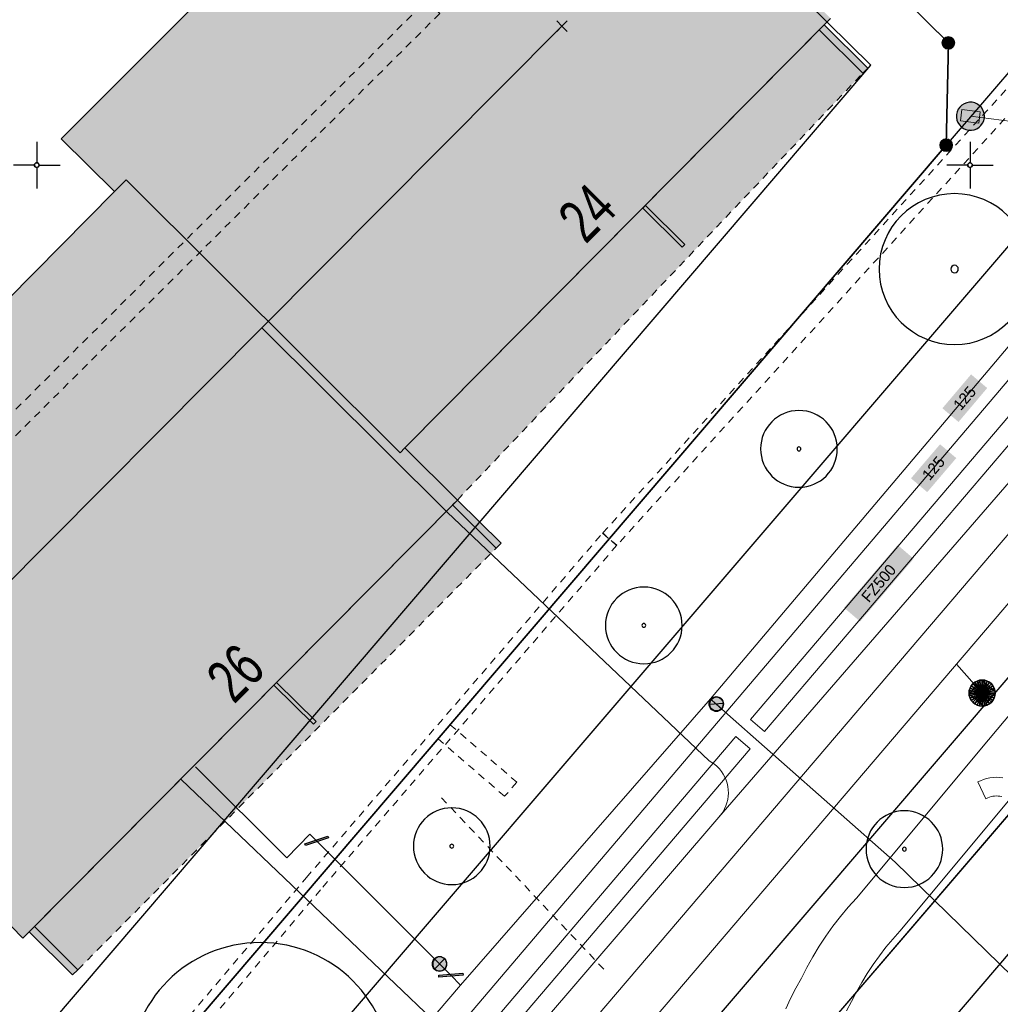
# Model space of a CAD drawing. Header units: metres. Extents: x 2695560 to 2696939, y 1260491 to 1262050.
# Tile 448 of 656: x 2696001 to 2696027, y 1261027 to 1261054. Entities that reach past the tile are written whole.
import ezdxf

# ---------------------------------------------------------------- set-up
doc = ezdxf.new("R2010")
doc.units = ezdxf.units.M
doc.linetypes.add('AUSGEZOGEN', pattern=[0])
doc.linetypes.add('VERDECKT2_S2', pattern=[0.36, 0.2, -0.16])
for name, color, linetype in [('XR$1$AV_Flächen (EO)', 7, 'AUSGEZOGEN'), ('XR$1$AV_Gebäudeflächen (BB)', 7, 'AUSGEZOGEN'), ('XR$1$AV_Gebäudeflächen (EO)', 7, 'AUSGEZOGEN'), ('XR$1$AV_Grenzpunkte', 7, 'AUSGEZOGEN'), ('XR$1$AV_Haus-Nr.', 7, 'AUSGEZOGEN'), ('XR$1$AV_Koordinatennetzpunkte', 7, 'AUSGEZOGEN'), ('XR$1$AV_Linien (BB)', 7, 'AUSGEZOGEN'), ('XR$1$AW_LK_Schachtdeckel', 24, 'AUSGEZOGEN'), ('XR$1$GR_Baum', 94, 'AUSGEZOGEN'), ('XR$1$Liegenschaftsgrenzen', 7, 'AUSGEZOGEN'), ('XR$1$PFAV', 255, 'AUSGEZOGEN'), ('XR$1$PFAW', 255, 'AUSGEZOGEN'), ('XR$1$PFWA', 255, 'AUSGEZOGEN'), ('XR$1$RP_Abstandslinie', 7, 'AUSGEZOGEN'), ('XR$1$WA_LK_Absperrarmatur', 171, 'AUSGEZOGEN'), ('XR$1$WA_LK_Hydrant', 171, 'AUSGEZOGEN'), ('XR$1$WA_LK_Rohrleitungsteil', 171, 'AUSGEZOGEN')]:
    doc.layers.add(name, color=color, linetype=linetype)
for name, color, linetype, lineweight in [('XR$2$ABW-Linie-R-genau', 4, 'AUSGEZOGEN', 18), ('XR$2$ABW-Linie-R-ungenau', 4, 'VERDECKT2_S2', 18), ('XR$2$ABW-LinieFlaeche-R-genau', 4, 'AUSGEZOGEN', 18), ('XR$2$ABW-Punkt', 6, 'AUSGEZOGEN', 18), ('XR$2$ELE-Flaeche-oberirdisch', 1, 'AUSGEZOGEN', 18), ('XR$2$ELE-LinieFlaeche-genau', 1, 'AUSGEZOGEN', 18), ('XR$2$ELE-LinieFlaeche-ungenau', 1, 'VERDECKT2_S2', 18), ('XR$2$GAS-Linie-genau', 12, 'AUSGEZOGEN', 18), ('XR$2$KOM-Linie-U-genau', 91, 'AUSGEZOGEN', 18), ('XR$2$KOM-Punkt-U', 91, 'AUSGEZOGEN', 18), ('XR$2$WAS-Linie-genau', 5, 'AUSGEZOGEN', 18), ('XR$2$WAS-LinieFlaeche-genau', 5, 'AUSGEZOGEN', 18), ('XR$2$WAS-Punkt', 5, 'AUSGEZOGEN', 18), ('XR$2$WEI-Text', 59, 'AUSGEZOGEN', 18)]:
    doc.layers.add(name, color=color, linetype=linetype, lineweight=lineweight)
doc.styles.add('ARIAL', font='arial.ttf')
doc.styles.add('TXT', font='txt')

# ---------------------------------------------------------------- blocks, each defined once
blk = doc.blocks.new('COMPLEXOBJECT_665')
at = {"layer": 'XR$1$AV_Linien (BB)', "color": 7, "linetype": 'AUSGEZOGEN', "transparency": 33554687}
blk.add_lwpolyline([(6079.554, 11098.719), (6035.234, 11047.035), (5995.085, 11000.172)], dxfattribs=at)
blk = doc.blocks.new('COMPLEXOBJECT_667')
at = {"layer": 'XR$1$AV_Linien (BB)', "color": 7, "linetype": 'AUSGEZOGEN', "transparency": 33554687}
blk.add_line((5990.212, 11006.042), (6026.587, 11048.476), dxfattribs=at)
blk = doc.blocks.new('BAV15')
at = {"layer": 'XR$1$PFAV', "transparency": 33554687}
blk.add_hatch(color=7, dxfattribs=at).paths.add_polyline_path([(0.5, 0), (0.49, 0.101), (0.459, 0.197), (0.41, 0.286), (0.344, 0.362), (0.264, 0.424), (0.174, 0.469), (0.076, 0.494), (-0.025, 0.499), (-0.125, 0.484), (-0.22, 0.449), (-0.306, 0.395), (-0.379, 0.326), (-0.437, 0.243), (-0.477, 0.15), (-0.497, 0.051), (-0.497, -0.051), (-0.477, -0.15), (-0.437, -0.243), (-0.379, -0.326), (-0.306, -0.395), (-0.22, -0.449), (-0.125, -0.484), (-0.025, -0.499), (0.076, -0.494), (0.174, -0.469), (0.264, -0.424), (0.344, -0.362), (0.41, -0.286), (0.459, -0.197), (0.49, -0.101)])
at = {"color": 7, "transparency": 33554687}
for start, end in [(90, 270), (270, 90)]:
    blk.add_arc((0, 0), 0.5, start, end, dxfattribs=at)
at = {"layer": 'XR$1$PFAV', "transparency": 33554687}
blk.add_circle((0, 0), 0.5, dxfattribs=at)
blk = doc.blocks.new('BAV2041')
at = {"color": 7, "transparency": 33554687}
for p, q in [((0, 0.5), (0, 0.05)), ((-0.05, 0), (-0.5, 0)), ((0.05, 0), (0.5, 0)), ((0, -0.05), (0, -0.5))]:
    blk.add_line(p, q, dxfattribs=at)
blk.add_circle((0, 0), 0.05, dxfattribs=at)
for start, end in [(90, 270), (270, 90)]:
    blk.add_arc((0, 0), 0.05, start, end, dxfattribs=at)
blk = doc.blocks.new('WBGR1')
at = {"color": 94, "transparency": 33554687}
for radius, start, end in [(1, 90, 270), (1, 270, 90), (0.05, 90, 270), (0.05, 270, 90)]:
    blk.add_arc((0, 0), radius, start, end, dxfattribs=at)
blk = doc.blocks.new('BAW2089')
at = {"layer": 'XR$1$PFAW', "transparency": 33554687}
blk.add_hatch(color=7, dxfattribs=at).paths.add_polyline_path([(-0.5, 0.5), (-0.5, -0.5), (0.5, -0.5), (0.5, 0.5)])
at = {"transparency": 33554687}
blk.add_lwpolyline([(-0.5, 0.5), (0.5, 0.5), (0.5, -0.5), (-0.5, -0.5), (-0.5, 0.5)], close=True, dxfattribs=at)
at = {"layer": 'XR$1$PFAW', "transparency": 33554687}
blk.add_lwpolyline([(-0.5, 0.5), (0.5, 0.5), (0.5, -0.5), (-0.5, -0.5), (-0.5, 0.5)], close=True, dxfattribs=at)
blk = doc.blocks.new('BWA2013')
at = {"true_color": 0x000000, "transparency": 33554687}
blk.add_hatch(color=18, dxfattribs=at).paths.add_polyline_path([(-0.291, -0.409), (0.352, 0.357), (0.291, 0.409), (-0.352, -0.357)])
at = {"transparency": 33554687}
blk.add_lwpolyline([(-0.291, -0.409), (-0.352, -0.357), (0.291, 0.409), (0.352, 0.357), (-0.291, -0.409)], close=True, dxfattribs=at)
blk = doc.blocks.new('BWA957')
at = {"true_color": 0x000000, "transparency": 33554687}
blk.add_hatch(color=18, dxfattribs=at).paths.add_polyline_path([(0.5, 0), (0.49, 0.101), (0.459, 0.197), (0.41, 0.286), (0.344, 0.362), (0.264, 0.424), (0.174, 0.469), (0.076, 0.494), (-0.025, 0.499), (-0.125, 0.484), (-0.22, 0.449), (-0.306, 0.395), (-0.379, 0.326), (-0.437, 0.243), (-0.477, 0.15), (-0.497, 0.051), (-0.497, -0.051), (-0.477, -0.15), (-0.437, -0.243), (-0.379, -0.326), (-0.306, -0.395), (-0.22, -0.449), (-0.125, -0.484), (-0.025, -0.499), (0.076, -0.494), (0.174, -0.469), (0.264, -0.424), (0.344, -0.362), (0.41, -0.286), (0.459, -0.197), (0.49, -0.101)])
at = {"transparency": 33554687}
for start, end in [(90, 180), (0, 90), (180, 270), (270, 0)]:
    blk.add_arc((0, 0), 0.5, start, end, dxfattribs=at)
blk = doc.blocks.new('BWA965')
at = {"layer": 'XR$1$PFWA', "transparency": 33554687}
blk.add_hatch(color=7, dxfattribs=at).paths.add_polyline_path([(0, 0.5), (-0.051, 0.497), (-0.101, 0.49), (-0.15, 0.477), (-0.197, 0.459), (-0.243, 0.437), (-0.286, 0.41), (-0.326, 0.379), (-0.362, 0.344), (-0.395, 0.306), (-0.424, 0.264), (-0.449, 0.22), (-0.469, 0.174), (-0.484, 0.125), (-0.494, 0.076), (-0.499, 0.025), (-0.499, -0.025), (-0.494, -0.076), (-0.484, -0.125), (-0.469, -0.174), (-0.449, -0.22), (-0.424, -0.264), (-0.395, -0.306), (-0.362, -0.344), (-0.326, -0.379), (-0.286, -0.41), (-0.243, -0.437), (-0.197, -0.459), (-0.15, -0.477), (-0.101, -0.49), (-0.051, -0.497), (0, -0.5), (0.051, -0.497), (0.101, -0.49), (0.15, -0.477), (0.197, -0.459), (0.243, -0.437), (0.286, -0.41), (0.326, -0.379), (0.362, -0.344), (0.395, -0.306), (0.424, -0.264), (0.449, -0.22), (0.469, -0.174), (0.484, -0.125), (0.494, -0.076), (0.499, -0.025), (0.499, 0.025), (0.494, 0.076), (0.484, 0.125), (0.469, 0.174), (0.449, 0.22), (0.424, 0.264), (0.395, 0.306), (0.362, 0.344), (0.326, 0.379), (0.286, 0.41), (0.243, 0.437), (0.197, 0.459), (0.15, 0.477), (0.101, 0.49), (0.051, 0.497)])
at = {"transparency": 33554687}
blk.add_line((0, 0.5), (0, -0.5), dxfattribs=at)
for start, end in [(90, 270), (270, 90)]:
    blk.add_arc((0, 0), 0.5, start, end, dxfattribs=at)
blk = doc.blocks.new('BWA2012')
at = {"layer": 'XR$1$PFWA', "transparency": 33554687}
blk.add_hatch(color=7, dxfattribs=at).paths.add_polyline_path([(0.5, 0), (0.49, 0.101), (0.459, 0.197), (0.41, 0.286), (0.344, 0.362), (0.264, 0.424), (0.174, 0.469), (0.076, 0.494), (-0.025, 0.499), (-0.125, 0.484), (-0.22, 0.449), (-0.306, 0.395), (-0.379, 0.326), (-0.437, 0.243), (-0.477, 0.15), (-0.497, 0.051), (-0.497, -0.051), (-0.477, -0.15), (-0.437, -0.243), (-0.379, -0.326), (-0.306, -0.395), (-0.22, -0.449), (-0.125, -0.484), (-0.025, -0.499), (0.076, -0.494), (0.174, -0.469), (0.264, -0.424), (0.344, -0.362), (0.41, -0.286), (0.459, -0.197), (0.49, -0.101)])
at = {"transparency": 33554687}
blk.add_line((0.354, 0.354), (-0.354, -0.354), dxfattribs=at)
for start, end in [(45, 225), (225, 45)]:
    blk.add_arc((0, 0), 0.5, start, end, dxfattribs=at)
at = {"layer": 'XR$1$PFWA', "transparency": 33554687}
blk.add_circle((0, 0), 0.5, dxfattribs=at)
blk = doc.blocks.new('KOM-UNBEKANNT-U')
at = {"layer": 'XR$2$KOM-Punkt-U', "linetype": 'AUSGEZOGEN', "lineweight": 20, "transparency": 33554687}
for p, q in [((0, 0, 2500), (-141, 141, 2500)), ((-141, -141, 2500), (0, 0, 2500)), ((0, 0, 2500), (141, 141, 2500)), ((141, -141, 2500), (0, 0, 2500))]:
    blk.add_line(p, q, dxfattribs=at)
blk = doc.blocks.new('WAS-ABSPERRORGAN')
at = {"layer": 'XR$2$WAS-Punkt', "linetype": 'AUSGEZOGEN', "transparency": 33554687}
for p, q in [((0, 200, 2500), (0, -200, 2500)), ((0, 0), (0, 0))]:
    blk.add_line(p, q, dxfattribs=at)
blk.add_circle((0, 0, 502500), 200, dxfattribs=at)
blk = doc.blocks.new('WAS-UNTERFLURHYDRANT')
at = {"layer": 'XR$2$WAS-Punkt', "transparency": 33554687}
blk.add_hatch(color=5, dxfattribs=at).paths.add_polyline_path([(150, -250), (150, 250), (-150, 250), (-150, -250)])
at = {"layer": 'XR$2$WAS-Punkt', "linetype": 'AUSGEZOGEN', "transparency": 33554687}
blk.add_3dface([(150, -250, 2500), (150, 250, 2500), (-150, 250, 2500), (-150, -250, 2500)], dxfattribs=at)
blk = doc.blocks.new('ABW-SCHLAMMSAMMLER_RUND')
at = {"layer": 'XR$2$ABW-Punkt', "linetype": 'AUSGEZOGEN', "lineweight": 13, "transparency": 33554687}
for p, q in [((-70, 75, 2500), (70, 75, 2500)), ((-70, -75, 2500), (70, -75, 2500))]:
    blk.add_line(p, q, dxfattribs=at)
blk.add_polyline3d([(90, 0, 2500), (0, 0, 2500), (-90, 0, 2500)], dxfattribs=at)
at = {"layer": 'XR$2$ABW-Punkt', "linetype": 'AUSGEZOGEN', "lineweight": 25, "transparency": 33554687}
for points in [[(-147, 29, 2500), (0, 0, 2500), (-150, 0, 2500)], [(-147, 29), (0, 0), (-150, 0)], [(-147, 29, 2500), (-147, 29), (-150, 0), (-150, 0, 2500)], [(-150, 0, 2500), (0, 0, 2500), (-147, -29, 2500)], [(-150, 0), (0, 0), (-147, -29)], [(-139, 57, 2500), (0, 0, 2500), (-147, 29, 2500)], [(-139, 57), (0, 0), (-147, 29)], [(-139, 57, 2500), (-139, 57), (-147, 29), (-147, 29, 2500)], [(-147, -29, 2500), (0, 0, 2500), (-139, -57, 2500)], [(-147, -29), (0, 0), (-139, -57)], [(-125, 83, 2500), (0, 0, 2500), (-139, 57, 2500)], [(-125, 83), (0, 0), (-139, 57)], [(-125, 83, 2500), (-125, 83), (-139, 57), (-139, 57, 2500)], [(-139, -57, 2500), (0, 0, 2500), (-125, -83, 2500)], [(-139, -57), (0, 0), (-125, -83)], [(-106, 106, 2500), (0, 0, 2500), (-125, 83, 2500)], [(-106, 106), (0, 0), (-125, 83)], [(-106, 106, 2500), (-106, 106), (-125, 83), (-125, 83, 2500)], [(-125, -83, 2500), (0, 0, 2500), (-106, -106, 2500)], [(-125, -83), (0, 0), (-106, -106)], [(-83, 125, 2500), (0, 0, 2500), (-106, 106, 2500)], [(-83, 125), (0, 0), (-106, 106)], [(-83, 125, 2500), (-83, 125), (-106, 106), (-106, 106, 2500)], [(-106, -106, 2500), (0, 0, 2500), (-83, -125, 2500)], [(-106, -106), (0, 0), (-83, -125)], [(-57, 139, 2500), (0, 0, 2500), (-83, 125, 2500)], [(-57, 139), (0, 0), (-83, 125)], [(-57, 139, 2500), (-57, 139), (-83, 125), (-83, 125, 2500)], [(-83, -125, 2500), (0, 0, 2500), (-57, -139, 2500)], [(-83, -125), (0, 0), (-57, -139)], [(-29, 147, 2500), (0, 0, 2500), (-57, 139, 2500)], [(-29, 147), (0, 0), (-57, 139)], [(-29, 147, 2500), (-29, 147), (-57, 139), (-57, 139, 2500)], [(-57, -139, 2500), (0, 0, 2500), (-29, -147, 2500)], [(-57, -139), (0, 0), (-29, -147)], [(0, 150, 2500), (0, 0, 2500), (-29, 147, 2500)], [(0, 150), (0, 0), (-29, 147)], [(0, 150, 2500), (0, 150), (-29, 147), (-29, 147, 2500)], [(-29, -147, 2500), (0, 0, 2500), (0, -150, 2500)], [(-29, -147), (0, 0), (0, -150)], [(29, 147, 2500), (0, 0, 2500), (0, 150, 2500)], [(29, 147), (0, 0), (0, 150)], [(29, 147, 2500), (29, 147), (0, 150), (0, 150, 2500)], [(57, 139, 2500), (0, 0, 2500), (29, 147, 2500)], [(57, 139), (0, 0), (29, 147)], [(83, 125, 2500), (0, 0, 2500), (57, 139, 2500)], [(83, 125), (0, 0), (57, 139)], [(106, 106, 2500), (0, 0, 2500), (83, 125, 2500)], [(106, 106), (0, 0), (83, 125)], [(125, 83, 2500), (0, 0, 2500), (106, 106, 2500)], [(125, 83), (0, 0), (106, 106)], [(139, 57, 2500), (0, 0, 2500), (125, 83, 2500)], [(139, 57), (0, 0), (125, 83)], [(147, 29, 2500), (0, 0, 2500), (139, 57, 2500)], [(147, 29), (0, 0), (139, 57)], [(150, 0, 2500), (0, 0, 2500), (147, 29, 2500)], [(150, 0), (0, 0), (147, 29)], [(0, -150, 2500), (0, 0, 2500), (29, -147, 2500)], [(29, -147, 2500), (0, 0, 2500), (57, -139, 2500)], [(57, -139, 2500), (0, 0, 2500), (83, -125, 2500)], [(83, -125, 2500), (0, 0, 2500), (106, -106, 2500)], [(106, -106, 2500), (0, 0, 2500), (125, -83, 2500)], [(125, -83, 2500), (0, 0, 2500), (139, -57, 2500)], [(139, -57, 2500), (0, 0, 2500), (147, -29, 2500)], [(147, -29, 2500), (0, 0, 2500), (150, 0, 2500)], [(0, -150), (0, 0), (29, -147)], [(29, -147), (0, 0), (57, -139)], [(57, -139), (0, 0), (83, -125)], [(83, -125), (0, 0), (106, -106)], [(106, -106), (0, 0), (125, -83)], [(125, -83), (0, 0), (139, -57)], [(139, -57), (0, 0), (147, -29)], [(147, -29), (0, 0), (150, 0)], [(57, 139, 2500), (57, 139), (29, 147), (29, 147, 2500)], [(83, 125, 2500), (83, 125), (57, 139), (57, 139, 2500)], [(106, 106, 2500), (106, 106), (83, 125), (83, 125, 2500)], [(125, 83, 2500), (125, 83), (106, 106), (106, 106, 2500)], [(139, 57, 2500), (139, 57), (125, 83), (125, 83, 2500)], [(147, 29, 2500), (147, 29), (139, 57), (139, 57, 2500)], [(150, 0, 2500), (150, 0), (147, 29), (147, 29, 2500)], [(-150, 0, 2500), (-150, 0), (-147, -29), (-147, -29, 2500)], [(-147, -29, 2500), (-147, -29), (-139, -57), (-139, -57, 2500)], [(-139, -57, 2500), (-139, -57), (-125, -83), (-125, -83, 2500)], [(-125, -83, 2500), (-125, -83), (-106, -106), (-106, -106, 2500)], [(-106, -106, 2500), (-106, -106), (-83, -125), (-83, -125, 2500)], [(-83, -125, 2500), (-83, -125), (-57, -139), (-57, -139, 2500)], [(-57, -139, 2500), (-57, -139), (-29, -147), (-29, -147, 2500)], [(-29, -147, 2500), (-29, -147), (0, -150), (0, -150, 2500)], [(0, -150, 2500), (0, -150), (29, -147), (29, -147, 2500)], [(29, -147, 2500), (29, -147), (57, -139), (57, -139, 2500)], [(57, -139, 2500), (57, -139), (83, -125), (83, -125, 2500)], [(83, -125, 2500), (83, -125), (106, -106), (106, -106, 2500)], [(106, -106, 2500), (106, -106), (125, -83), (125, -83, 2500)], [(125, -83, 2500), (125, -83), (139, -57), (139, -57, 2500)], [(139, -57, 2500), (139, -57), (147, -29), (147, -29, 2500)], [(147, -29, 2500), (147, -29), (150, 0), (150, 0, 2500)]]:
    blk.add_3dface(points, dxfattribs=at)
blk = doc.blocks.new('ABW-DECKEL')
at = {"layer": 'XR$2$ABW-Punkt', "linetype": 'AUSGEZOGEN', "lineweight": 25, "transparency": 33554687}
for points in [[(-194, 291, 2500), (0, 0, 2500), (-247, 247, 2500)], [(-194, 291), (0, 0), (-247, 247)], [(-194, 291, 2500), (-194, 291), (-247, 247), (-247, 247, 2500)], [(-134, 323, 2500), (0, 0, 2500), (-194, 291, 2500)], [(-134, 323), (0, 0), (-194, 291)], [(-134, 323, 2500), (-134, 323), (-194, 291), (-194, 291, 2500)], [(-68, 343, 2500), (0, 0, 2500), (-134, 323, 2500)], [(-68, 343), (0, 0), (-134, 323)], [(-68, 343, 2500), (-68, 343), (-134, 323), (-134, 323, 2500)], [(0, 350, 2500), (0, 0, 2500), (-68, 343, 2500)], [(0, 350), (0, 0), (-68, 343)], [(0, 350, 2500), (0, 350), (-68, 343), (-68, 343, 2500)], [(68, 343, 2500), (0, 0, 2500), (0, 350, 2500)], [(68, 343), (0, 0), (0, 350)], [(68, 343, 2500), (68, 343), (0, 350), (0, 350, 2500)], [(134, 323, 2500), (0, 0, 2500), (68, 343, 2500)], [(134, 323), (0, 0), (68, 343)], [(194, 291, 2500), (0, 0, 2500), (134, 323, 2500)], [(194, 291), (0, 0), (134, 323)], [(247, 247, 2500), (0, 0, 2500), (194, 291, 2500)], [(247, 247), (0, 0), (194, 291)], [(134, 323, 2500), (134, 323), (68, 343), (68, 343, 2500)], [(194, 291, 2500), (194, 291), (134, 323), (134, 323, 2500)], [(247, 247, 2500), (247, 247), (194, 291), (194, 291, 2500)], [(-343, 68, 2500), (0, 0, 2500), (-350, 0, 2500)], [(-343, 68), (0, 0), (-350, 0)], [(-343, 68, 2500), (-343, 68), (-350, 0), (-350, 0, 2500)], [(-350, 0, 2500), (0, 0, 2500), (-343, -68, 2500)], [(-350, 0), (0, 0), (-343, -68)], [(-323, 134, 2500), (0, 0, 2500), (-343, 68, 2500)], [(-323, 134), (0, 0), (-343, 68)], [(-323, 134, 2500), (-323, 134), (-343, 68), (-343, 68, 2500)], [(-343, -68, 2500), (0, 0, 2500), (-323, -134, 2500)], [(-343, -68), (0, 0), (-323, -134)], [(-291, 194, 2500), (0, 0, 2500), (-323, 134, 2500)], [(-291, 194), (0, 0), (-323, 134)], [(-291, 194, 2500), (-291, 194), (-323, 134), (-323, 134, 2500)], [(-323, -134, 2500), (0, 0, 2500), (-291, -194, 2500)], [(-323, -134), (0, 0), (-291, -194)], [(-247, 247, 2500), (0, 0, 2500), (-291, 194, 2500)], [(-247, 247), (0, 0), (-291, 194)], [(-247, 247, 2500), (-247, 247), (-291, 194), (-291, 194, 2500)], [(-291, -194, 2500), (0, 0, 2500), (-247, -247, 2500)], [(-291, -194), (0, 0), (-247, -247)], [(-247, -247, 2500), (0, 0, 2500), (-194, -291, 2500)], [(-247, -247), (0, 0), (-194, -291)], [(-194, -291, 2500), (0, 0, 2500), (-134, -323, 2500)], [(-194, -291), (0, 0), (-134, -323)], [(-134, -323, 2500), (0, 0, 2500), (-68, -343, 2500)], [(-134, -323), (0, 0), (-68, -343)], [(-68, -343, 2500), (0, 0, 2500), (0, -350, 2500)], [(-68, -343), (0, 0), (0, -350)], [(291, 194, 2500), (0, 0, 2500), (247, 247, 2500)], [(291, 194), (0, 0), (247, 247)], [(323, 134, 2500), (0, 0, 2500), (291, 194, 2500)], [(323, 134), (0, 0), (291, 194)], [(343, 68, 2500), (0, 0, 2500), (323, 134, 2500)], [(343, 68), (0, 0), (323, 134)], [(350, 0, 2500), (0, 0, 2500), (343, 68, 2500)], [(350, 0), (0, 0), (343, 68)], [(0, -350, 2500), (0, 0, 2500), (68, -343, 2500)], [(68, -343, 2500), (0, 0, 2500), (134, -323, 2500)], [(134, -323, 2500), (0, 0, 2500), (194, -291, 2500)], [(194, -291, 2500), (0, 0, 2500), (247, -247, 2500)], [(247, -247, 2500), (0, 0, 2500), (291, -194, 2500)], [(291, -194, 2500), (0, 0, 2500), (323, -134, 2500)], [(323, -134, 2500), (0, 0, 2500), (343, -68, 2500)], [(343, -68, 2500), (0, 0, 2500), (350, 0, 2500)], [(0, -350), (0, 0), (68, -343)], [(68, -343), (0, 0), (134, -323)], [(134, -323), (0, 0), (194, -291)], [(194, -291), (0, 0), (247, -247)], [(247, -247), (0, 0), (291, -194)], [(291, -194), (0, 0), (323, -134)], [(323, -134), (0, 0), (343, -68)], [(343, -68), (0, 0), (350, 0)], [(291, 194, 2500), (291, 194), (247, 247), (247, 247, 2500)], [(323, 134, 2500), (323, 134), (291, 194), (291, 194, 2500)], [(343, 68, 2500), (343, 68), (323, 134), (323, 134, 2500)], [(350, 0, 2500), (350, 0), (343, 68), (343, 68, 2500)], [(-350, 0, 2500), (-350, 0), (-343, -68), (-343, -68, 2500)], [(-343, -68, 2500), (-343, -68), (-323, -134), (-323, -134, 2500)], [(-323, -134, 2500), (-323, -134), (-291, -194), (-291, -194, 2500)], [(-291, -194, 2500), (-291, -194), (-247, -247), (-247, -247, 2500)], [(-247, -247, 2500), (-247, -247), (-194, -291), (-194, -291, 2500)], [(194, -291, 2500), (194, -291), (247, -247), (247, -247, 2500)], [(247, -247, 2500), (247, -247), (291, -194), (291, -194, 2500)], [(291, -194, 2500), (291, -194), (323, -134), (323, -134, 2500)], [(323, -134, 2500), (323, -134), (343, -68), (343, -68, 2500)], [(343, -68, 2500), (343, -68), (350, 0), (350, 0, 2500)], [(-194, -291, 2500), (-194, -291), (-134, -323), (-134, -323, 2500)], [(-134, -323, 2500), (-134, -323), (-68, -343), (-68, -343, 2500)], [(-68, -343, 2500), (-68, -343), (0, -350), (0, -350, 2500)], [(0, -350, 2500), (0, -350), (68, -343), (68, -343, 2500)], [(68, -343, 2500), (68, -343), (134, -323), (134, -323, 2500)], [(134, -323, 2500), (134, -323), (194, -291), (194, -291, 2500)]]:
    blk.add_3dface(points, dxfattribs=at)

msp = doc.modelspace()

# ---------------------------------------------------------------- hatches: boundary and pattern name
at = {"transparency": 33554687}
for points in [[(2696025.231, 1261043.295), (2696025.663, 1261042.929), (2696026.431, 1261043.837), (2696025.999, 1261044.203)], [(2696024.39, 1261041.419), (2696024.824, 1261041.049), (2696025.602, 1261041.961), (2696025.168, 1261042.331)], [(2696022.596, 1261037.954), (2696023.026, 1261037.586), (2696024.462, 1261039.266), (2696024.032, 1261039.634)]]:
    msp.add_hatch(color=7, dxfattribs=at).paths.add_polyline_path(points)
at = {"layer": 'XR$1$AV_Gebäudeflächen (BB)', "true_color": 0xd2d2d2, "transparency": 33554687}
for points in [[(2696022.237, 1261053.735), (2696013.498, 1261062.424), (2696008.549, 1261057.463), (2696008.358, 1261057.654), (2696006.38, 1261055.661), (2696006.571, 1261055.47), (2696001.621, 1261050.513), (2696003.051, 1261049.097), (2696003.364, 1261049.412), (2696010.704, 1261042.104), (2696010.832, 1261042.232)], [(2695992.449, 1261038.425), (2695992.159, 1261038.131), (2695995.059, 1261035.273), (2695994.775, 1261034.985), (2695998.947, 1261030.792), (2695998.363, 1261030.211), (2695999.397, 1261029.172), (2695999.971, 1261029.738), (2696000.6, 1261029.101), (2696012.238, 1261040.838), (2696010.832, 1261042.232), (2696010.704, 1261042.104), (2696003.364, 1261049.412), (2696003.051, 1261049.097), (2695998.747, 1261044.752), (2695998.541, 1261044.956), (2695996.571, 1261042.956), (2695996.761, 1261042.767)]]:
    msp.add_hatch(color=254, dxfattribs=at).paths.add_polyline_path(points)
at = {"layer": 'XR$1$AV_Gebäudeflächen (EO)', "true_color": 0xebebeb, "transparency": 33554687}
for points in [[(2696012.238, 1261040.838), (2696023.099, 1261052.272), (2696023.234, 1261052.403), (2696022.065, 1261053.562), (2696010.832, 1261042.232)], [(2696002.074, 1261028.26), (2696013.276, 1261039.55), (2696013.415, 1261039.683), (2696012.238, 1261040.838), (2696000.769, 1261029.272), (2696001.933, 1261028.118)]]:
    msp.add_hatch(color=7, dxfattribs=at).paths.add_polyline_path(points)

# ---------------------------------------------------------------- linework, layer by layer
at = {"layer": 'XR$1$AV_Flächen (EO)', "color": 7, "linetype": 'VERDECKT2_S2', "transparency": 33554687}
for p, q in [((2696012.238, 1261040.838), (2696023.099, 1261052.272)), ((2696002.074, 1261028.26), (2696013.276, 1261039.55))]:
    msp.add_line(p, q, dxfattribs=at)
at = {"layer": 'XR$1$AV_Flächen (EO)', "color": 7, "linetype": 'AUSGEZOGEN', "transparency": 33554687}
for points in [[(2696023.099, 1261052.272), (2696023.234, 1261052.403), (2696022.065, 1261053.562), (2696010.832, 1261042.232), (2696012.238, 1261040.838)], [(2696013.276, 1261039.55), (2696013.415, 1261039.683), (2696012.238, 1261040.838), (2696000.769, 1261029.272), (2696001.933, 1261028.118), (2696002.074, 1261028.26)]]:
    msp.add_lwpolyline(points, dxfattribs=at)
for points in [[(2696023.099, 1261052.272), (2696023.234, 1261052.403), (2696022.065, 1261053.562), (2696021.933, 1261053.428), (2696023.099, 1261052.272)], [(2696018.262, 1261047.61), (2696018.332, 1261047.681), (2696017.274, 1261048.73), (2696017.204, 1261048.659), (2696018.262, 1261047.61)], [(2696013.415, 1261039.683), (2696012.238, 1261040.838), (2696012.108, 1261040.708), (2696013.276, 1261039.55), (2696013.415, 1261039.683)], [(2696008.453, 1261034.905), (2696007.395, 1261035.954), (2696007.324, 1261035.883), (2696008.382, 1261034.834), (2696008.453, 1261034.905)], [(2696001.933, 1261028.118), (2696002.074, 1261028.26), (2696000.91, 1261029.414), (2696000.769, 1261029.272), (2696001.933, 1261028.118)]]:
    msp.add_lwpolyline(points, close=True, dxfattribs=at)
at = {"layer": 'XR$1$AV_Linien (BB)', "color": 7, "linetype": 'AUSGEZOGEN', "transparency": 33554687}
for p, q in [((2696010.832, 1261042.232), (2696022.237, 1261053.735)), ((2696001.621, 1261050.513), (2696003.051, 1261049.097)), ((2695989.07, 1261007.99), (2696025.33, 1261050.34)), ((2695997.747, 1260998.282), (2696031.981, 1261038.215))]:
    msp.add_line(p, q, dxfattribs=at)
for points in [[(2696025.33, 1261050.34), (2696025.39, 1261053.08), (2696005.034, 1261073.125)], [(2696006.38, 1261055.661), (2696006.571, 1261055.47), (2696001.621, 1261050.513)], [(2696010.832, 1261042.232), (2696010.704, 1261042.104), (2696003.364, 1261049.412), (2696003.051, 1261049.097)], [(2696003.051, 1261049.097), (2695998.747, 1261044.752), (2695998.541, 1261044.956)], [(2696036.018, 1261042.923), (2696036.21, 1261042.763), (2696037.862, 1261041.385), (2696022.373, 1261023.276)], [(2696000.6, 1261029.101), (2696012.238, 1261040.838), (2696010.832, 1261042.232)], [(2695994.775, 1261034.985), (2695998.947, 1261030.792), (2695998.363, 1261030.211), (2695999.397, 1261029.172), (2695999.971, 1261029.738), (2696000.6, 1261029.101)]]:
    msp.add_lwpolyline(points, dxfattribs=at)
at = {"layer": 'XR$1$Liegenschaftsgrenzen', "color": 7, "linetype": 'AUSGEZOGEN', "transparency": 33554687}
for p, q in [((2696033.98, 1261060.445), (2696025.33, 1261050.34)), ((2696025.33, 1261050.34), (2695989.07, 1261007.99)), ((2695997.747, 1260998.282), (2696039.35, 1261046.81))]:
    msp.add_line(p, q, dxfattribs=at)
msp.add_lwpolyline([(2695980.85, 1261096.94), (2695981.57, 1261096.23), (2696025.39, 1261053.08), (2696025.33, 1261050.34)], dxfattribs=at)
at = {"layer": 'XR$1$RP_Abstandslinie', "color": 7, "linetype": 'AUSGEZOGEN', "transparency": 33554687}
msp.add_line((2695990.63, 1261014.306), (2696023.31, 1261052.48), dxfattribs=at)
msp.add_lwpolyline([(2696023.31, 1261052.48), (2695984.53, 1261090.67), (2695946.06, 1261128.56), (2695905.1, 1261168.89)], dxfattribs=at)
at = {"layer": 'XR$2$ABW-Linie-R-genau', "linetype": 'AUSGEZOGEN', "transparency": 33554687}
msp.add_line((2696026.295, 1261035.667), (2696025.605, 1261036.442), dxfattribs=at)
at = {"layer": 'XR$2$ABW-Linie-R-ungenau', "linetype": 'VERDECKT2_S2', "transparency": 33554687}
msp.add_line((2696011.813, 1261032.863), (2696016.192, 1261028.241), dxfattribs=at)
at = {"layer": 'XR$2$ABW-LinieFlaeche-R-genau', "linetype": 'AUSGEZOGEN', "transparency": 33554687}
msp.add_lwpolyline([(2696038.415, 1261051.452), (2695993.915, 1260999.317), (2695993.003, 1261000.097), (2696037.503, 1261052.232), (2696038.415, 1261051.452)], close=True, dxfattribs=at)
at = {"layer": 'XR$2$ELE-Flaeche-oberirdisch', "transparency": 33554687}
for points in [[(2696030.755, 1261039.526), (2696026.462, 1261034.415), (2696022.927, 1261030.177), (2696022.709, 1261029.934), (2696022.5, 1261029.683), (2696022.3, 1261029.424), (2696022.11, 1261029.158), (2696021.93, 1261028.886), (2696021.761, 1261028.606), (2696021.601, 1261028.321), (2696021.453, 1261028.03), (2696021.305, 1261027.763), (2696021.166, 1261027.491), (2696021.036, 1261027.215)], [(2696022.658, 1261027.158), (2696022.799, 1261027.412), (2696022.93, 1261027.667), (2696023.069, 1261027.917), (2696023.218, 1261028.162), (2696023.376, 1261028.401), (2696023.542, 1261028.634), (2696023.717, 1261028.861), (2696023.9, 1261029.081), (2696024.091, 1261029.295), (2696027.582, 1261033.477)]]:
    msp.add_lwpolyline(points, dxfattribs=at)
at = {"layer": 'XR$2$ELE-LinieFlaeche-genau', "linetype": 'AUSGEZOGEN', "transparency": 33554687}
msp.add_lwpolyline([(2696026.819, 1261032.896), (2696026.773, 1261032.905), (2696026.726, 1261032.91), (2696026.679, 1261032.912), (2696026.629, 1261032.91), (2696026.582, 1261032.904), (2696026.537, 1261032.895), (2696026.491, 1261032.88), (2696026.447, 1261032.864), (2696026.396, 1261032.839), (2696026.176, 1261033.287), (2696026.176, 1261033.287), (2696026.247, 1261033.322), (2696026.329, 1261033.354), (2696026.413, 1261033.379), (2696026.502, 1261033.398), (2696026.589, 1261033.408), (2696026.675, 1261033.412), (2696026.762, 1261033.41), (2696026.851, 1261033.399)], dxfattribs=at)
at = {"layer": 'XR$2$ELE-LinieFlaeche-ungenau', "linetype": 'VERDECKT2_S2', "transparency": 33554687}
for points in [[(2696016.133, 1261039.956), (2696031.867, 1261057.248), (2696032.237, 1261056.912), (2696016.503, 1261039.62), (2696016.133, 1261039.956)], [(2695999.646, 1261042.51), (2696011.417, 1261054.223), (2696011.769, 1261053.869), (2695999.998, 1261042.156), (2695999.646, 1261042.51)], [(2695989.725, 1261008.892), (2696008.195, 1261030.726), (2696016.128, 1261039.951), (2696016.508, 1261039.625), (2696008.575, 1261030.402), (2695990.107, 1261008.57), (2695989.725, 1261008.892)], [(2696013.504, 1261032.904), (2696011.721, 1261034.443), (2696012.047, 1261034.821), (2696013.83, 1261033.282), (2696013.504, 1261032.904)]]:
    msp.add_lwpolyline(points, close=True, dxfattribs=at)
at = {"layer": 'XR$2$GAS-Linie-genau', "linetype": 'AUSGEZOGEN', "transparency": 33554687}
msp.add_line((2696011.902, 1261026.617), (2696004.843, 1261033.356), dxfattribs=at)
msp.add_lwpolyline([(2696034.946, 1261053.328), (2696031.666, 1261049.538), (2696012.054, 1261026.472)], dxfattribs=at)
at = {"layer": 'XR$2$KOM-Linie-U-genau', "linetype": 'AUSGEZOGEN', "transparency": 33554687}
for p, q in [((2696006.999, 1261045.447), (2696015.04, 1261053.528)), ((2696032.078, 1261047.168), (2696019.245, 1261032.342)), ((2696006.999, 1261045.447), (2695999.523, 1261037.933)), ((2696011.962, 1261040.509), (2696006.999, 1261045.447)), ((2696018.981, 1261033.857), (2696011.962, 1261040.509)), ((2696019.245, 1261032.342), (2696005.356, 1261016.195))]:
    msp.add_line(p, q, dxfattribs=at)
msp.add_lwpolyline([(2696019.245, 1261032.342), (2696019.354, 1261032.488), (2696019.396, 1261032.565), (2696019.432, 1261032.646), (2696019.46, 1261032.729), (2696019.48, 1261032.815), (2696019.493, 1261032.903), (2696019.497, 1261032.991), (2696019.494, 1261033.079), (2696019.483, 1261033.167), (2696019.463, 1261033.253), (2696019.436, 1261033.337), (2696019.402, 1261033.418), (2696019.36, 1261033.496), (2696019.312, 1261033.57), (2696019.257, 1261033.639), (2696019.196, 1261033.702), (2696019.129, 1261033.76), (2696018.981, 1261033.857)], dxfattribs=at)
at = {"layer": 'XR$2$WAS-Linie-genau', "linetype": 'AUSGEZOGEN', "transparency": 33554687}
for p, q in [((2696030.034, 1261050.607), (2696025.979, 1261051.115)), ((2696019.016, 1261035.513), (2696012.326, 1261027.848)), ((2696019.016, 1261035.513), (2696019.173, 1261035.374)), ((2696008.464, 1261031.709), (2696008.287, 1261031.886)), ((2696008.641, 1261031.532), (2696008.464, 1261031.709)), ((2696011.76, 1261028.414), (2696008.641, 1261031.532)), ((2696012.061, 1261028.113), (2696011.76, 1261028.414)), ((2696012.326, 1261027.848), (2696012.061, 1261028.113)), ((2696012.326, 1261027.848), (2696000.546, 1261014.139))]:
    msp.add_line(p, q, dxfattribs=at)
for points in [[(2696030.96, 1261049.625), (2696030.856, 1261049.508), (2696019.016, 1261035.513)], [(2696019.173, 1261035.374), (2696023.969, 1261031.141), (2696037.214, 1261018.231), (2696032.492, 1261012.522)], [(2696008.287, 1261031.886), (2696007.671, 1261031.253), (2696005.22, 1261033.692)]]:
    msp.add_lwpolyline(points, dxfattribs=at)
at = {"layer": 'XR$2$WAS-LinieFlaeche-genau', "linetype": 'AUSGEZOGEN', "transparency": 33554687}
for points in [[(2696020.089, 1261034.96), (2696032.136, 1261049.1), (2696032.516, 1261048.776), (2696020.469, 1261034.636), (2696020.089, 1261034.96)], [(2695995.799, 1261006.451), (2696019.7, 1261034.503), (2696020.08, 1261034.179), (2695996.179, 1261006.127), (2695995.799, 1261006.451)]]:
    msp.add_lwpolyline(points, close=True, dxfattribs=at)

# ---------------------------------------------------------------- block references
at = {"layer": 'XR$1$AV_Grenzpunkte', "color": 7, "linetype": 'AUSGEZOGEN', "lineweight": -3, "transparency": 33554687, "xscale": 0.3249999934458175, "yscale": 0.3249999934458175}
for p in [(2696025.39, 1261053.08), (2696025.33, 1261050.34)]:
    msp.add_blockref('BAV15', p, dxfattribs=at)
at = {"layer": 'XR$1$AV_Koordinatennetzpunkte', "color": 7, "linetype": 'AUSGEZOGEN', "lineweight": -3, "transparency": 33554687, "xscale": 1.25, "yscale": 1.25}
for p in [(2696000.97, 1261049.81), (2696025.97, 1261049.81)]:
    msp.add_blockref('BAV2041', p, dxfattribs=at)
at = {"layer": 'XR$1$AV_Linien (BB)', "color": 7, "linetype": 'AUSGEZOGEN', "lineweight": -3, "transparency": 33554687}
for name in ['COMPLEXOBJECT_665', 'COMPLEXOBJECT_667']:
    msp.add_blockref(name, (2690000.97, 1249999.81), dxfattribs=at)
at = {"layer": 'XR$1$AW_LK_Schachtdeckel', "color": 24, "linetype": 'AUSGEZOGEN', "lineweight": -3, "transparency": 33554687, "xscale": 0.5000000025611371, "yscale": 0.5000000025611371, "rotation": 320.371869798}
msp.add_blockref('BAW2089', (2696026.299, 1261035.669), dxfattribs=at)
at = {"layer": 'XR$1$GR_Baum', "color": 94, "linetype": 'AUSGEZOGEN', "lineweight": -3, "transparency": 33554687}
for p, xscale, yscale in [((2696025.556, 1261047.023), 2.020948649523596, 2.020948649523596), ((2696021.388, 1261042.207), 1.027451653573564, 1.027451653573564), ((2696017.232, 1261037.48), 1.027451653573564, 1.027451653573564), ((2696012.088, 1261031.567), 1.027451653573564, 1.027451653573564), ((2696024.212, 1261031.488), 1.027451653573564, 1.027451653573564), ((2696006.96, 1261025.476), 3.509939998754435, 3.509939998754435)]:
    msp.add_blockref('WBGR1', p, dxfattribs=dict(at, xscale=xscale, yscale=yscale))
at = {"layer": 'XR$1$WA_LK_Absperrarmatur', "color": 171, "linetype": 'AUSGEZOGEN', "lineweight": -3, "transparency": 33554687}
for name, p, xscale, yscale, rotation in [('BWA2012', (2696019.177, 1261035.376), 0.3749999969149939, 0.374999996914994, 318.565241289), ('BWA965', (2696011.764, 1261028.416), 0.3749999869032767, 0.3749999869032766, 135.006956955)]:
    msp.add_blockref(name, p, dxfattribs=dict(at, xscale=xscale, yscale=yscale, rotation=rotation))
at = {"layer": 'XR$1$WA_LK_Hydrant', "color": 171, "linetype": 'AUSGEZOGEN', "lineweight": -3, "transparency": 33554687, "xscale": 0.7499999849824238, "yscale": 0.7499999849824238, "rotation": 172.861075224}
msp.add_blockref('BWA957', (2696025.982, 1261051.117), dxfattribs=at)
at = {"layer": 'XR$1$WA_LK_Rohrleitungsteil', "color": 171, "linetype": 'AUSGEZOGEN', "lineweight": -3, "transparency": 33554687}
for p, xscale, yscale, rotation in [((2696008.468, 1261031.711), 0.6499999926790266, 0.6499999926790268, 148.50693), ((2696012.065, 1261028.115), 0.6499999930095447, 0.6499999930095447, 135.007689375)]:
    msp.add_blockref('BWA2013', p, dxfattribs=dict(at, xscale=xscale, yscale=yscale, rotation=rotation))
at = {"layer": 'XR$2$ABW-Punkt', "color": 6, "linetype": 'AUSGEZOGEN', "lineweight": 18, "transparency": 33554687, "xscale": 0.001, "yscale": 0.001, "zscale": 0.001, "rotation": 360}
for name in ['ABW-DECKEL', 'ABW-SCHLAMMSAMMLER_RUND']:
    msp.add_blockref(name, (2696026.295, 1261035.667), dxfattribs=at)
at = {"layer": 'XR$2$KOM-Punkt-U', "color": 91, "linetype": 'AUSGEZOGEN', "lineweight": 18, "transparency": 33554687, "xscale": 0.001, "yscale": 0.001, "zscale": 0.001}
msp.add_blockref('KOM-UNBEKANNT-U', (2696015.04, 1261053.528), dxfattribs=at)
at = {"layer": 'XR$2$WAS-Punkt', "color": 5, "linetype": 'AUSGEZOGEN', "lineweight": 18, "transparency": 33554687, "zscale": 0.001}
for name, p, xscale, yscale, rotation in [('WAS-UNTERFLURHYDRANT', (2696025.979, 1261051.115), 0.0009999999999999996, 0.0009999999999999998, 82.9), ('WAS-ABSPERRORGAN', (2696019.173, 1261035.374), 0.001, 0.001, 228.6), ('WAS-ABSPERRORGAN', (2696011.76, 1261028.414), 0.001, 0.001, 45.09999999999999)]:
    msp.add_blockref(name, p, dxfattribs=dict(at, xscale=xscale, yscale=yscale, rotation=rotation))

# ---------------------------------------------------------------- texts
at = {"layer": 'XR$1$AV_Haus-Nr.', "color": 7, "transparency": 33554687, "char_height": 1.1621, "width": 1.68109, "attachment_point": 8, "rotation": 45.1449, "style": 'ARIAL'}
for s, insert in [('\\W0.70;24', (2696016.122, 1261048.119)), ('\\W0.70;26', (2696006.713, 1261035.788))]:
    msp.add_mtext(s, dxfattribs=dict(at, insert=insert))
at = {"layer": 'XR$2$WEI-Text', "transparency": 33554687, "char_height": 0.3, "attachment_point": 5, "style": 'TXT'}
for s, insert, width, rotation in [('\\W1.00;125', (2696025.827, 1261043.564), 0.9119, 49.8), ('\\W1.00;125', (2696024.992, 1261041.688), 0.9119, 49.6), ('\\W1.00;FZ500', (2696023.525, 1261038.608), 1.48333, 49.5)]:
    msp.add_mtext(s, dxfattribs=dict(at, insert=insert, width=width, rotation=rotation))

doc.saveas('drawing.dxf')
